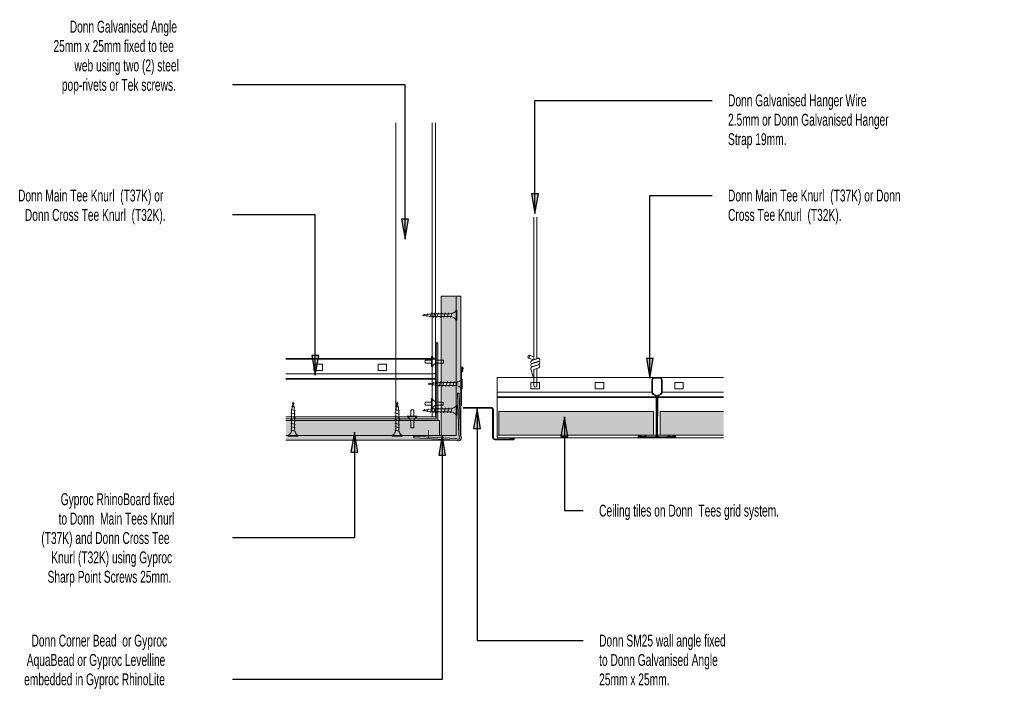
# Model space of a CAD drawing. Header units: millimetres. Extents: x -115474967 to 444143, y -74377 to 241828222.
# Tile 390 of 590: x 37603 to 38224, y 40697 to 41130. Entities that reach past the tile are written whole.
import ezdxf

# ---------------------------------------------------------------- set-up
doc = ezdxf.new("R2010")
doc.units = ezdxf.units.MM
doc.header["$MEASUREMENT"] = 0
for name, color, linetype, lineweight in [('A', 1, 'Continuous', 18), ('GSCS-001-CEILING  INTERFACE_dwg', 8, 'Continuous', 18), ('LAYER_1', 5, 'Continuous', 18), ('P-tRACK', 2, 'Continuous', 18), ('titleinfo', 7, 'Continuous', 18)]:
    doc.layers.add(name, color=color, linetype=linetype, lineweight=lineweight)
doc.layers.add('TEXT', color=7, linetype='Continuous')
doc.styles.add('Arial Narrow', font='ARIALN.TTF', dxfattribs={"width": 0.75, "height": 25})

# ---------------------------------------------------------------- blocks, each defined once
blk = doc.blocks.new('GSCS-001-CEILING  INTERFACE_dwg_SCREW-27597540-3B-1-1')
at = {"layer": 'LAYER_1', "color": 7}
for p, q in [((1141.62, 888.49), (1140.35, 888.88)), ((1142.46, 881.76), (1139.44, 882.69)), ((1142.36, 883.95), (1139.68, 884.77)), ((1141.99, 886.22), (1140.02, 886.83)), ((1142.46, 879.61), (1139.44, 880.54)), ((1142.46, 877.45), (1139.44, 878.38)), ((1142.46, 875.29), (1139.44, 876.22)), ((1142.46, 873.14), (1139.44, 874.07)), ((1142.46, 870.98), (1139.44, 871.91))]:
    blk.add_line(p, q, dxfattribs=at)
at = {"layer": 'LAYER_1', "color": 7, "flags": 128}
blk.add_lwpolyline([(1141.89, 872.37), (1141.89, 883.87), (1140.95, 889.62), (1140.01, 883.87), (1140.01, 872.37)], dxfattribs=at)
blk.add_lwpolyline([(1137.82, 868.42), (1144.07, 868.42), (1144.07, 868.06), (1137.82, 868.06)], close=True, dxfattribs=at)
at = {"layer": 'LAYER_1', "color": 7}
for centre, start_param, end_param in [((1136.35, 872.28), 3.556056, 4.735263), ((1145.55, 872.28), 1.547922, 2.727129)]:
    blk.add_ellipse(centre, major_axis=(0, 4.21), ratio=0.869565, start_param=start_param, end_param=end_param, dxfattribs=at)
blk = doc.blocks.new('GSCS-001-CEILING  INTERFACE_dwg_MAIN TEE-27597541-3B-1-1')
at = {"layer": 'LAYER_1', "color": 7}
for p, q in [((-5216.22, -1008.43), (-5216.22, -1016.13)), ((-5215.82, -1016.13), (-5215.82, -1008.43)), ((-5211.55, -1006.76), (-5214.55, -1006.76)), ((-5214.55, -1007.16), (-5211.55, -1007.16)), ((-5210.28, -1008.43), (-5210.28, -1016.13)), ((-5209.87, -1016.13), (-5209.87, -1008.43)), ((-5215.42, -1017.56), (-5214.09, -1018.37)), ((-5213.88, -1018.02), (-5215.21, -1017.21)), ((-5210.89, -1017.21), (-5212.22, -1018.02)), ((-5212.01, -1018.37), (-5210.68, -1017.56)), ((-5213.48, -1019.46), (-5213.48, -1043.45)), ((-5213.07, -1043.45), (-5213.07, -1019.46)), ((-5213.02, -1019.46), (-5213.02, -1043.45)), ((-5212.62, -1043.45), (-5212.62, -1019.46)), ((-5220.99, -1043.79), (-5221.42, -1044.15)), ((-5219.71, -1044.15), (-5220.14, -1043.79)), ((-5205.95, -1043.79), (-5206.38, -1044.15)), ((-5204.68, -1044.15), (-5205.11, -1043.79)), ((-5224.32, -1044.61), (-5201.78, -1044.61)), ((-5201.78, -1044.86), (-5224.32, -1044.86)), ((-5221.16, -1044.46), (-5220.73, -1044.1)), ((-5220.4, -1044.1), (-5219.97, -1044.46)), ((-5214.24, -1044.21), (-5219.55, -1044.21)), ((-5219.55, -1044.61), (-5214.24, -1044.61)), ((-5206.55, -1044.21), (-5211.85, -1044.21)), ((-5211.85, -1044.61), (-5206.55, -1044.61)), ((-5206.12, -1044.46), (-5205.69, -1044.1)), ((-5205.37, -1044.1), (-5204.94, -1044.46))]:
    blk.add_line(p, q, dxfattribs=at)
at = {"layer": 'LAYER_1', "color": 7, "flags": 128}
for points in [[(-5224.22, -1043.59), (-5221.78, -1043.96), (-5221.81, -1044.2), (-5224.26, -1043.83)], [(-5201.84, -1043.83), (-5204.28, -1044.2), (-5204.32, -1043.96), (-5201.87, -1043.59)], [(-5221.58, -1044.21), (-5221.81, -1044.21), (-5224.57, -1043.92), (-5224.63, -1044.32), (-5221.83, -1044.61), (-5221.58, -1044.61)], [(-5204.51, -1044.61), (-5204.26, -1044.61), (-5201.47, -1044.32), (-5201.53, -1043.92), (-5204.28, -1044.21), (-5204.51, -1044.21)]]:
    blk.add_lwpolyline(points, dxfattribs=at)
at = {"layer": 'LAYER_1', "color": 7}
for centre, radius, start, end in [((-5214.55, -1008.43), 1.68, 90, 180), ((-5214.55, -1008.43), 1.27, 90, 180), ((-5211.55, -1008.43), 1.68, 0, 90), ((-5211.55, -1008.43), 1.27, 0, 90), ((-5214.55, -1016.13), 1.68, 180, 238.61565), ((-5214.55, -1016.13), 1.27, 180, 238.61565), ((-5214.75, -1019.46), 1.27, 0, 58.61565), ((-5214.75, -1019.46), 1.68, 0, 58.61565), ((-5211.35, -1019.46), 1.68, 121.38435, 180), ((-5211.35, -1019.46), 1.27, 121.38435, 180), ((-5211.55, -1016.13), 1.27, 301.38435, 360), ((-5211.55, -1016.13), 1.68, 301.38435, 0), ((-5224.32, -1044.22), 0.635, 81.41192, 270), ((-5224.32, -1044.22), 0.394, 81.41192, 270), ((-5220.57, -1044.3), 0.66, 50.13825, 129.86175), ((-5214.24, -1043.45), 0.762, 270, 360), ((-5214.24, -1043.45), 1.17, 270, 0), ((-5211.85, -1043.45), 1.17, 180, 270), ((-5211.85, -1043.45), 0.762, 180, 270), ((-5205.53, -1044.3), 0.66, 50.13825, 129.86175), ((-5201.78, -1044.22), 0.635, 270, 98.58808), ((-5201.78, -1044.22), 0.394, 270, 98.58808), ((-5221.58, -1043.95), 0.254, 270, 309.86175), ((-5221.58, -1043.95), 0.66, 270, 309.86175), ((-5220.57, -1044.3), 0.254, 50.13825, 129.86175), ((-5219.55, -1043.95), 0.66, 230.13825, 270), ((-5219.55, -1043.95), 0.254, 230.13825, 270), ((-5206.55, -1043.95), 0.254, 270, 309.86175), ((-5206.55, -1043.95), 0.66, 270, 309.86175), ((-5205.53, -1044.3), 0.254, 50.13825, 129.86175), ((-5204.51, -1043.95), 0.66, 230.13825, 270), ((-5204.51, -1043.95), 0.254, 230.13825, 270)]:
    blk.add_arc(centre, radius, start, end, dxfattribs=at)
blk = doc.blocks.new('GSCS-001-CEILING  INTERFACE_dwg_HANGER-27597542-3B-1-1')
at = {"lineweight": 18, "flags": 128}
blk.add_lwpolyline([(1959.77, 916.48), (1961.43, 916.48), (1961.43, 912.4), (1956.01, 912.4), (1956.01, 916.48), (1957.87, 916.48)], dxfattribs=at)
at = {"layer": 'titleinfo'}
for p, q in [((1957.87, 1020.74), (1957.87, 930.83)), ((1959.77, 931.47), (1959.77, 1020.74)), ((1957.87, 932.59), (1954.95, 933.58)), ((1960.47, 931.71), (1959.77, 931.94))]:
    blk.add_line(p, q, dxfattribs=at)
at = {"layer": 'titleinfo', "flags": 128}
for points in [[(1954.4, 931.8), (1954.18, 932.02), (1954.12, 932.46), (1954.24, 932.96), (1954.49, 933.38), (1954.8, 933.58), (1955.07, 933.5), (1955.21, 933.16), (1955.18, 932.67), (1954.99, 932.19), (1954.7, 931.86), (1954.4, 931.8), (1957.59, 930.7)], [(1956.22, 928.72), (1955.92, 929.15), (1955.92, 929.64), (1956.1, 930.07), (1956.53, 930.37), (1960.5, 931.72), (1960.99, 931.72)], [(1957.14, 928.54), (1956.65, 928.48), (1956.22, 928.72), (1955.92, 929.09), (1955.92, 929.58), (1956.1, 930), (1956.53, 930.31), (1960.5, 931.66)], [(1956.22, 926.64), (1955.92, 927.07), (1955.92, 927.56), (1956.1, 927.99), (1956.53, 928.23), (1960.5, 929.58), (1960.99, 929.64), (1961.42, 929.39)], [(1957.48, 920.02), (1955.92, 924.93), (1955.92, 925.48), (1956.1, 925.91), (1956.53, 926.21), (1960.5, 927.56), (1960.99, 927.56)], [(1961.42, 929.39), (1961.67, 929.03), (1961.73, 928.54), (1961.48, 928.11), (1961.05, 927.8), (1957.14, 926.46), (1956.65, 926.46), (1956.22, 926.64)], [(1960.5, 931.66), (1960.99, 931.66), (1961.42, 931.47), (1961.67, 931.04), (1961.73, 930.56), (1961.48, 930.13), (1961.05, 929.88), (1957.14, 928.54), (1961.05, 929.94), (1961.48, 930.19), (1961.73, 930.62), (1961.67, 931.11), (1961.42, 931.53), (1960.99, 931.72)], [(1959.77, 925.3), (1959.77, 914.47), (1959.65, 913.98), (1959.28, 913.68), (1958.79, 913.55), (1958.36, 913.68), (1958, 913.98), (1957.87, 914.47), (1957.87, 924.69), (1961.05, 925.78), (1961.48, 926.03), (1961.73, 926.46), (1961.67, 926.95), (1961.42, 927.37), (1960.99, 927.56)]]:
    blk.add_lwpolyline(points, dxfattribs=at)
blk = doc.blocks.new('GSCS-001-CEILING  INTERFACE_dwg-27597539-3B-1-1')
at = {"lineweight": 18}
for color, points in [(254, [(-5821.27, -1140.72), (-5821.27, -1052.73), (-5830.77, -1052.73), (-5830.77, -1097.88), (-5824.56, -1097.88), (-5824.56, -1096.02), (-5825.5, -1096.02), (-5826.08, -1097.9), (-5830.77, -1097.9), (-5830.77, -1108.16), (-5829.31, -1108.16), (-5829.31, -1110.03), (-5830.77, -1110.03), (-5830.77, -1118.42), (-5829.36, -1118.42), (-5829.36, -1120.3), (-5830.77, -1120.3), (-5830.77, -1140.72), (-5821.32, -1140.72)]), (4, [(-5832.77, -1131.22), (-5832.77, -1082.22), (-5833.77, -1082.22), (-5833.77, -1130.22), (-5856.77, -1130.22), (-5856.77, -1131.22)]), (4, [(-5820.11, -1144.12), (-5819.6, -1144.09), (-5819.03, -1143.88), (-5818.69, -1143.67), (-5818.34, -1143.31), (-5818.1, -1142.87), (-5817.97, -1142.38), (-5817.97, -1141.87), (-5818.27, -1140.96), (-5818.49, -1140.42), (-5819.41, -1114.12), (-5820.41, -1114.12), (-5819.44, -1140.72), (-5819.33, -1141.01), (-5818.97, -1142), (-5818.97, -1142.25), (-5819.1, -1142.63), (-5819.2, -1142.77), (-5819.33, -1142.9), (-5819.66, -1143.07), (-5819.78, -1143.11), (-5820.03, -1143.12), (-5820.28, -1143.07), (-5821.49, -1142.72), (-5847.96, -1141.26), (-5847.96, -1142.26), (-5821.49, -1143.72), (-5820.28, -1144.08)]), (254, [(-5921.01, -1140.72), (-5859.42, -1140.72), (-5859.37, -1140.39), (-5858.31, -1140.72), (-5831.77, -1140.72), (-5831.77, -1131.22), (-5928.71, -1131.22), (-5928.71, -1140.72), (-5925.15, -1140.72), (-5925.1, -1140.39), (-5924.04, -1140.72), (-5923.12, -1140.72)]), (256, [(-5838.91, -1142.8), (-5838.56, -1142.77), (-5838.56, -1137.27), (-5838.91, -1137.27), (-5838.91, -1142.76)])]:
    blk.add_hatch(color=color, dxfattribs=at).paths.add_polyline_path(points, flags=0)
h = blk.add_hatch(color=9, dxfattribs=at)
h.paths.add_polyline_path([(-5821.27, -1110.47), (-5818.27, -1110.47), (-5818.27, -1085.09), (-5821.27, -1096.02), (-5821.27, -1097.91), (-5821.09, -1097.93), (-5821.27, -1098.5)], flags=0)
h.paths.add_polyline_path([(-5821.27, -1096.02), (-5818.27, -1085.09), (-5818.27, -1052.73), (-5821.27, -1052.73), (-5821.27, -1061.68), (-5820.91, -1061.68), (-5820.91, -1067.93), (-5821.27, -1067.93), (-5821.27, -1068.46)], flags=0)
h = blk.add_hatch(color=4, dxfattribs=at)
h.paths.add_polyline_path([(-5705.78, -1142.2), (-5683.02, -1142.16), (-5682.8, -1142.03), (-5682.63, -1141.76), (-5682.62, -1141.44), (-5682.76, -1141.16), (-5683.02, -1140.97), (-5683.33, -1140.94), (-5685.78, -1141.31), (-5685.74, -1141.55), (-5683.1, -1141.2), (-5682.94, -1141.31), (-5682.85, -1141.49), (-5682.86, -1141.69), (-5683.02, -1141.89), (-5683.14, -1141.95), (-5683.24, -1141.96), (-5685.73, -1141.96), (-5682.93, -1141.67), (-5683.02, -1141.27), (-5686.03, -1141.55), (-5686.14, -1141.5), (-5686.7, -1141.05), (-5686.99, -1140.98), (-5687.29, -1141.05), (-5687.41, -1141.14), (-5687.95, -1141.55), (-5688.01, -1141.56), (-5693.51, -1141.53), (-5693.86, -1141.33), (-5694.05, -1140.99), (-5694.08, -1140.79), (-5694.03, -1116.48), (-5693.91, -1116.18), (-5693.71, -1115.92), (-5693.46, -1115.72), (-5691.8, -1114.64), (-5691.54, -1114.3), (-5691.38, -1113.9), (-5691.33, -1113.48), (-5691.38, -1105.34), (-5691.55, -1104.94), (-5691.81, -1104.59), (-5692.16, -1104.33), (-5692.57, -1104.16), (-5693, -1104.1), (-5696.43, -1104.16), (-5696.84, -1104.33), (-5697.18, -1104.59), (-5697.45, -1104.94), (-5697.62, -1105.34), (-5697.67, -1105.78), (-5697.62, -1113.9), (-5697.46, -1114.29), (-5697.21, -1114.64), (-5696.87, -1114.9), (-5695.29, -1115.92), (-5695.1, -1116.18), (-5694.98, -1116.48), (-5694.93, -1116.8), (-5694.97, -1140.99), (-5695.17, -1141.33), (-5695.51, -1141.53), (-5695.7, -1141.55), (-5701.13, -1141.52), (-5701.18, -1141.49), (-5701.73, -1141.05), (-5702.03, -1140.98), (-5702.32, -1141.05), (-5702.45, -1141.13), (-5702.99, -1141.54), (-5703.28, -1141.55), (-5706.03, -1141.26), (-5706.09, -1141.66), (-5703.29, -1141.96), (-5705.97, -1141.91), (-5706.12, -1141.77), (-5706.17, -1141.58), (-5706.14, -1141.39), (-5706.01, -1141.24), (-5705.82, -1141.17), (-5705.72, -1141.17), (-5703.28, -1141.54), (-5703.24, -1141.31), (-5705.85, -1140.93), (-5706.14, -1141.04), (-5706.35, -1141.28), (-5706.42, -1141.6), (-5706.32, -1141.9), (-5706.09, -1142.12), (-5705.94, -1142.18)], flags=0)
h.paths.add_polyline_path([(-5685.98, -1141.96), (-5687.86, -1141.94), (-5687.58, -1141.81), (-5687.05, -1141.4), (-5686.88, -1141.42), (-5686.83, -1141.45), (-5686.27, -1141.89), (-5686.13, -1141.95)], flags=0)
h.paths.add_polyline_path([(-5693.32, -1141.96), (-5695.4, -1141.92), (-5695.12, -1141.8), (-5694.88, -1141.62), (-5694.69, -1141.38), (-5694.58, -1141.09), (-5694.54, -1140.79), (-5694.58, -1116.38), (-5694.74, -1115.98), (-5695, -1115.64), (-5695.33, -1115.37), (-5696.91, -1114.35), (-5697.11, -1114.09), (-5697.23, -1113.79), (-5697.27, -1113.47), (-5697.22, -1105.45), (-5697.1, -1105.14), (-5696.9, -1104.88), (-5696.63, -1104.68), (-5696.33, -1104.55), (-5696, -1104.51), (-5692.67, -1104.55), (-5692.37, -1104.68), (-5692.1, -1104.88), (-5691.9, -1105.14), (-5691.77, -1105.45), (-5691.73, -1105.78), (-5691.77, -1113.8), (-5691.9, -1114.1), (-5692.09, -1114.36), (-5692.34, -1114.56), (-5694.01, -1115.64), (-5694.26, -1115.98), (-5694.42, -1116.38), (-5694.48, -1116.8), (-5694.44, -1141.09), (-5694.33, -1141.38), (-5694.14, -1141.62), (-5693.9, -1141.8), (-5693.62, -1141.92)], flags=0)
h.paths.add_polyline_path([(-5701.01, -1141.96), (-5702.89, -1141.94), (-5702.62, -1141.8), (-5702.09, -1141.39), (-5701.91, -1141.41), (-5701.87, -1141.45), (-5701.31, -1141.89), (-5701.16, -1141.94)], flags=0)
h = blk.add_hatch(color=9, dxfattribs=at)
h.paths.add_polyline_path([(-5819.41, -1114.12), (-5818.49, -1140.42), (-5818.27, -1140.96), (-5818.27, -1110.34), (-5819.77, -1110.34), (-5819.76, -1110.47)], flags=0)
h.paths.add_polyline_path([(-5821.49, -1143.72), (-5847.96, -1142.26), (-5847.96, -1141.26), (-5821.16, -1142.77), (-5820.03, -1143.12), (-5819.78, -1143.11), (-5819.54, -1143.03), (-5819.33, -1142.9), (-5819.1, -1142.63), (-5819.03, -1142.49), (-5818.97, -1142.25), (-5818.97, -1142), (-5819.03, -1141.75), (-5819.47, -1140.61), (-5819.49, -1140.42), (-5820.41, -1114.12), (-5819.41, -1114.12), (-5819.77, -1110.34), (-5821.27, -1110.34), (-5821.27, -1122.04), (-5821.11, -1121.75), (-5820.75, -1121.75), (-5820.75, -1128), (-5821.11, -1128), (-5821.27, -1127.72), (-5821.27, -1140.72), (-5855.28, -1140.72), (-5855.28, -1141.08), (-5861.53, -1141.08), (-5861.53, -1140.72), (-5921.01, -1140.72), (-5921.01, -1141.08), (-5927.26, -1141.08), (-5927.26, -1140.72), (-5928.71, -1140.72), (-5928.71, -1143.72), (-5822.66, -1143.72)], flags=0)
h = blk.add_hatch(color=251, dxfattribs=at)
h.paths.add_polyline_path([(-5652.49, -1140.64), (-5652.49, -1125.64), (-5692.41, -1125.64), (-5692.41, -1140.64), (-5667.5, -1140.64)], flags=0)
h.paths.add_polyline_path([(-5760.6, -1140.64), (-5696.61, -1140.64), (-5696.61, -1125.64), (-5794.21, -1125.64), (-5794.21, -1140.64), (-5791.63, -1140.64)], flags=0)
for p, q in [((-5859.34, -943.32), (-5859.34, -1128.22)), ((-5836.34, -943.32), (-5836.34, -1128.95)), ((-5834.34, -943.32), (-5834.34, -1128.22)), ((-5833.77, -1082.22), (-5833.77, -1130.22)), ((-5836.7, -1093.18), (-5836.7, -1095.06)), ((-5829.31, -1093.18), (-5829.31, -1095.06)), ((-5693.52, -1104.1), (-5652.49, -1104.1)), ((-5836.75, -1119.67), (-5836.75, -1121.54)), ((-5829.36, -1119.67), (-5829.36, -1121.54)), ((-5856.77, -1131.22), (-5856.77, -1130.22)), ((-5848.01, -1128.59), (-5849.88, -1128.59)), ((-5848.01, -1135.98), (-5849.88, -1135.98)), ((-5652.49, -1140.64), (-5795.45, -1140.64)), ((-5659.35, -1140.64), (-5652.49, -1140.64))]:
    blk.add_line(p, q, dxfattribs=at)
at = {"color": 8, "lineweight": 18}
blk.add_line((-5834.35, -1128.95), (-5834.35, -1092.12), dxfattribs=at)
at = {"lineweight": 18, "flags": 128}
for points in [[(-5831.77, -1131.22), (-5831.77, -1140.72), (-5821.27, -1140.72), (-5821.27, -1052.73), (-5830.77, -1052.73), (-5830.77, -1140.72)], [(-5818.27, -1140.96), (-5818.27, -1052.73), (-5821.27, -1052.73)], [(-5695.54, -1104.1), (-5785.69, -1104.1), (-5795.45, -1104.1), (-5795.45, -1142.2), (-5652.49, -1142.2)], [(-5652.49, -1125.64), (-5692.41, -1125.64), (-5692.41, -1140.64), (-5652.49, -1140.64)]]:
    blk.add_lwpolyline(points, dxfattribs=at)
for points in [[(-5832.77, -1131.22), (-5832.77, -1082.22), (-5833.77, -1082.22), (-5833.77, -1130.22), (-5856.77, -1130.22), (-5856.77, -1131.22)], [(-5905.62, -1099.74), (-5911.04, -1099.74), (-5911.04, -1095.66), (-5905.62, -1095.66)], [(-5865.11, -1099.74), (-5870.53, -1099.74), (-5870.53, -1095.66), (-5865.11, -1095.66)], [(-5768.62, -1111.34), (-5774.04, -1111.34), (-5774.04, -1107.27), (-5768.62, -1107.27)], [(-5728.12, -1111.34), (-5733.53, -1111.34), (-5733.53, -1107.27), (-5728.12, -1107.27)], [(-5677.92, -1111.34), (-5683.34, -1111.34), (-5683.34, -1107.27), (-5677.92, -1107.27)], [(-5696.61, -1125.64), (-5696.61, -1140.64), (-5706.63, -1140.64), (-5784.19, -1140.64), (-5794.21, -1140.64), (-5794.21, -1125.64)]]:
    blk.add_lwpolyline(points, close=True, dxfattribs=at)
at = {"lineweight": 18}
for centre, start, end in [((-5839.92, -1094.12), 114.25494, 245.74506), ((-5848.95, -1125.36), 24.25494, 155.74506), ((-5839.98, -1120.61), 114.25494, 245.74506)]:
    blk.add_arc(centre, 1.03, start, end, dxfattribs=at)
at = {"layer": 'A', "color": 7}
for p, q in [((-5821.27, -1110.11), (-5821.27, -1085.09)), ((-5817.77, -1122), (-5817.77, -1098.25)), ((-5817.27, -1098.25), (-5817.77, -1100.6)), ((-5817.77, -1099.42), (-5817.29, -1099.53)), ((-5816.77, -1098.25), (-5817.29, -1100.7)), ((-5799.27, -1123), (-5816.77, -1123)), ((-5799.27, -1123.5), (-5816.77, -1123.5)), ((-5798.27, -1142), (-5798.27, -1124.5)), ((-5797.77, -1142), (-5797.77, -1124.5)), ((-5821.16, -1142.77), (-5820.28, -1143.07)), ((-5819.03, -1141.75), (-5819.42, -1140.79)), ((-5785.27, -1143), (-5796.77, -1143)), ((-5796.77, -1143.5), (-5785.27, -1143.5))]:
    blk.add_line(p, q, dxfattribs=at)
at = {"layer": 'A', "color": 7, "flags": 128}
for points in [[(-5819.49, -1140.42), (-5820.41, -1114.12), (-5819.41, -1114.12), (-5818.49, -1140.42)], [(-5821.49, -1143.72), (-5847.96, -1142.26), (-5847.96, -1141.26), (-5821.49, -1142.72)], [(-5785.27, -1142.5), (-5787.02, -1143), (-5787.16, -1142.52), (-5785.27, -1142)]]:
    blk.add_lwpolyline(points, dxfattribs=at)
at = {"layer": 'A', "color": 7}
for centre, radius, start, end in [((-5817.52, -1098.25), 0.75, 90.00038, 180), ((-5817.52, -1098.25), 0.25, 90.00115, 180), ((-5817.52, -1098.25), 0.75, 0, 90.00038), ((-5817.52, -1098.25), 0.25, 0, 90.00115), ((-5799.27, -1124.5), 1.5, 0, 90), ((-5799.27, -1124.5), 1, 0, 90), ((-5821.49, -1143.72), 1, 71.22197, 90), ((-5819.96, -1142.12), 1, 251.22197, 21.80141), ((-5818.49, -1140.42), 1, 180, 201.80141), ((-5796.77, -1142), 1.5, 180, 270), ((-5796.77, -1142), 1, 180, 270), ((-5785.27, -1142.75), 0.75, 0.00038, 90), ((-5785.27, -1142.75), 0.25, 0.00115, 90), ((-5785.27, -1142.75), 0.25, 270, 0.00115), ((-5785.27, -1142.75), 0.75, 270, 0.00038)]:
    blk.add_arc(centre, radius, start, end, dxfattribs=at)
at = {"layer": 'LAYER_1', "color": 8}
for p, q in [((-5859.61, -1092.12), (-5834.35, -1092.12)), ((-5859.61, -1092.52), (-5834.35, -1092.52)), ((-5859.61, -1101.83), (-5834.35, -1101.83)), ((-5859.61, -1104.82), (-5834.35, -1104.82)), ((-5834.35, -1105.22), (-5859.61, -1105.22))]:
    blk.add_line(p, q, dxfattribs=at)
at = {"layer": 'LAYER_1', "color": 7}
for p, q in [((-5840.35, -1093.18), (-5836.7, -1093.18)), ((-5832.38, -1093.18), (-5829.31, -1093.18)), ((-5840.35, -1095.06), (-5836.7, -1095.06)), ((-5832.38, -1095.06), (-5829.31, -1095.06)), ((-5836.34, -1107.22), (-5836.34, -1113.47)), ((-5694.12, -1116.82), (-5652.49, -1116.82)), ((-5652.49, -1116.42), (-5694.06, -1116.42)), ((-5652.49, -1113.44), (-5691.38, -1113.44)), ((-5840.4, -1119.67), (-5836.75, -1119.67)), ((-5840.4, -1121.54), (-5836.75, -1121.54)), ((-5832.44, -1119.67), (-5829.36, -1119.67)), ((-5832.44, -1121.54), (-5829.36, -1121.54)), ((-5849.88, -1124.94), (-5849.88, -1128.59)), ((-5848.01, -1124.94), (-5848.01, -1128.59)), ((-5831.77, -1131.22), (-5928.71, -1131.22)), ((-5856.77, -1131.22), (-5832.77, -1131.22)), ((-5849.88, -1132.9), (-5849.88, -1135.98)), ((-5848.01, -1132.9), (-5848.01, -1135.98)), ((-5831.77, -1140.72), (-5928.71, -1140.72)), ((-5821.49, -1143.72), (-5928.71, -1143.72))]:
    blk.add_line(p, q, dxfattribs=at)
at = {"layer": 'LAYER_1', "color": 7, "flags": 128}
for points in [[(-5928.71, -1092.12), (-5909.44, -1092.12), (-5859.61, -1092.12)], [(-5928.71, -1092.52), (-5909.44, -1092.52), (-5859.61, -1092.52)], [(-5836.34, -1097.25), (-5836.7, -1097.25), (-5836.7, -1091), (-5836.34, -1091)], [(-5928.71, -1101.83), (-5909.44, -1101.83), (-5859.61, -1101.83)], [(-5928.71, -1104.82), (-5909.44, -1104.82), (-5859.61, -1104.82)], [(-5859.61, -1105.22), (-5909.44, -1105.22), (-5928.71, -1105.22)], [(-5795.45, -1113.44), (-5785.69, -1113.44), (-5715.47, -1113.44), (-5697.68, -1113.44)], [(-5795.45, -1116.42), (-5785.69, -1116.42), (-5715.47, -1116.42), (-5694.99, -1116.42)], [(-5694.93, -1116.82), (-5715.47, -1116.82), (-5785.69, -1116.82), (-5795.45, -1116.82)], [(-5927.44, -1128.95), (-5928.71, -1128.95), (-5833.77, -1128.95)], [(-5927.19, -1130.22), (-5928.71, -1130.22), (-5833.77, -1130.22)], [(-5852.07, -1128.95), (-5852.07, -1128.59), (-5845.82, -1128.59), (-5845.82, -1128.95)]]:
    blk.add_lwpolyline(points, dxfattribs=at)
blk.add_lwpolyline([(-5836.39, -1117.48), (-5836.39, -1123.73), (-5836.75, -1123.73), (-5836.75, -1117.48)], close=True, dxfattribs=at)
at = {"layer": 'LAYER_1', "color": 7}
for centre, major_axis, start_param, end_param in [((-5832.48, -1089.52), (4.21, 0), 3.556056, 4.735263), ((-5832.48, -1098.72), (4.21, 0), 1.547922, 2.727129), ((-5832.54, -1116.01), (4.21, 0), 3.556056, 4.735263), ((-5832.54, -1125.21), (4.21, 0), 1.547922, 2.727129), ((-5853.55, -1132.8), (0, 4.21), 4.689515, 5.868722), ((-5844.34, -1132.8), (0, 4.21), 0.414463, 1.593671)]:
    blk.add_ellipse(centre, major_axis=major_axis, ratio=0.869565, start_param=start_param, end_param=end_param, dxfattribs=at)
at = {"layer": 'P-tRACK', "color": 7}
for p, q in [((-5818.1, -1141.38), (-5818.49, -1140.42)), ((-5821.49, -1143.72), (-5820.6, -1144.02))]:
    blk.add_line(p, q, dxfattribs=at)
blk.add_arc((-5819.96, -1142.12), 2, 251.22197, 21.80141, dxfattribs=at)
for name, p in [('GSCS-001-CEILING  INTERFACE_dwg_HANGER-27597542-3B-1-1', (-7730.06, -2023.74)), ('GSCS-001-CEILING  INTERFACE_dwg_SCREW-27597540-3B-1-1', (-7065.08, -2009.14)), ('GSCS-001-CEILING  INTERFACE_dwg_SCREW-27597540-3B-1-1', (-6999.35, -2009.14))]:
    blk.add_blockref(name, p)
at = {"rotation": 90}
for p in [(-4952.85, -2205.76), (-4949.35, -2249.19), (-4952.69, -2265.83)]:
    blk.add_blockref('GSCS-001-CEILING  INTERFACE_dwg_SCREW-27597540-3B-1-1', p, dxfattribs=at)
at = {"extrusion": (0, 0, -1), "zscale": -1, "rotation": 0.01732965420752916}
blk.add_blockref('GSCS-001-CEILING  INTERFACE_dwg_MAIN TEE-27597541-3B-1-1', (10907.24, -95.77), dxfattribs=at)

msp = doc.modelspace()

# ---------------------------------------------------------------- hatches: boundary and pattern name
at = {"layer": 'TEXT', "lineweight": 25}
for points in [[(37928.18374, 41007.36866), (37930.38782, 41019.86866), (37925.97965, 41019.86866)], [(37846.25119, 40991.29226), (37848.45528, 41003.79226), (37844.04711, 41003.79226)], [(37789.52327, 40905.40866), (37791.72736, 40917.90866), (37787.31918, 40917.90866)], [(38000.66752, 40903.54271), (38002.8716, 40916.04271), (37998.46343, 40916.04271)], [(37891.6877, 40884.2569), (37889.48361, 40871.7569), (37893.89179, 40871.7569)], [(37946.77133, 40879.12466), (37944.56725, 40866.62466), (37948.97542, 40866.62466)], [(37814.28353, 40869.35536), (37812.07944, 40856.85536), (37816.48762, 40856.85536)], [(37869.61922, 40867.46002), (37867.41513, 40854.96002), (37871.82331, 40854.96002)]]:
    msp.add_hatch(color=250, dxfattribs=at).paths.add_polyline_path(points, flags=0)

# ---------------------------------------------------------------- linework, layer by layer
at = {"layer": 'TEXT', "color": 250, "lineweight": 25}
for p, q in [((37846.25119, 41088.67519), (37737.21504, 41088.67519)), ((37846.25119, 40991.29226), (37846.25119, 41088.67519)), ((37928.18374, 41078.85943), (38040.01261, 41078.85943)), ((37928.18374, 41007.36866), (37928.18374, 41078.85943)), ((37930.38782, 41019.86866), (37925.97965, 41019.86866)), ((37925.97965, 41019.86866), (37928.18374, 41007.36866)), ((37928.18374, 41007.36866), (37930.38782, 41019.86866)), ((38000.66752, 41018.81043), (38040.01261, 41018.81043)), ((38000.66752, 40903.54271), (38000.66752, 41018.81043)), ((37789.52327, 41006.57345), (37737.21504, 41006.57345)), ((37789.52327, 40905.40866), (37789.52327, 41006.57345)), ((37848.45528, 41003.79226), (37844.04711, 41003.79226)), ((37844.04711, 41003.79226), (37846.25119, 40991.29226)), ((37846.25119, 40991.29226), (37848.45528, 41003.79226)), ((37791.72736, 40917.90866), (37787.31918, 40917.90866)), ((37787.31918, 40917.90866), (37789.52327, 40905.40866)), ((37789.52327, 40905.40866), (37791.72736, 40917.90866)), ((38002.8716, 40916.04271), (37998.46343, 40916.04271)), ((37998.46343, 40916.04271), (38000.66752, 40903.54271)), ((38000.66752, 40903.54271), (38002.8716, 40916.04271)), ((37891.6877, 40884.2569), (37889.48361, 40871.7569)), ((37893.89179, 40871.7569), (37891.6877, 40884.2569)), ((37891.6877, 40884.2569), (37891.6877, 40737.9153)), ((37946.77133, 40879.12466), (37944.56725, 40866.62466)), ((37948.97542, 40866.62466), (37946.77133, 40879.12466)), ((37946.77133, 40879.12466), (37946.77133, 40819.93031)), ((37889.48361, 40871.7569), (37893.89179, 40871.7569)), ((37814.28353, 40869.35536), (37812.07944, 40856.85536)), ((37816.48762, 40856.85536), (37814.28353, 40869.35536)), ((37814.28353, 40869.35536), (37814.28353, 40802.70072)), ((37869.61922, 40867.46002), (37867.41513, 40854.96002)), ((37871.82331, 40854.96002), (37869.61922, 40867.46002)), ((37869.61922, 40867.46002), (37869.61922, 40713.44134)), ((37944.56725, 40866.62466), (37948.97542, 40866.62466)), ((37812.07944, 40856.85536), (37816.48762, 40856.85536)), ((37867.41513, 40854.96002), (37871.82331, 40854.96002)), ((37946.77133, 40819.93031), (37958.6712, 40819.93031)), ((37814.28353, 40802.70072), (37737.21504, 40802.70072)), ((37891.6877, 40737.9153), (37958.6712, 40737.9153)), ((37869.61922, 40713.44134), (37737.21504, 40713.44134))]:
    msp.add_line(p, q, dxfattribs=at)

# ---------------------------------------------------------------- block references
at = {"layer": 'GSCS-001-CEILING  INTERFACE_dwg', "color": 7}
msp.add_blockref('GSCS-001-CEILING  INTERFACE_dwg-27597539-3B-1-1', (43699.68599, 42008.10451), dxfattribs=at)

# ---------------------------------------------------------------- texts
at = {"layer": 'TEXT', "color": 7, "lineweight": 25, "char_height": 7.5, "attachment_point": 1, "style": 'Arial Narrow'}
for s, insert, width in [('Donn Galvanised Angle ', (37634.5988, 41129.13613), 112.23625), ('25mm x 25mm fixed to tee ', (37624.3462, 41116.89915), 124.6624063), ('web using two (2) steel ', (37637.57536, 41104.66217), 108.6286563), ('pop-rivets or Tek screws.', (37629.63786, 41092.42519), 118.2489063), ('Donn Galvanised Hanger Wire ', (38050.01261, 41082.60943), 147.5105), ('2.5mm or Donn Galvanised Hanger ', (38050.01261, 41070.37245), 170.3585938), ('Strap 19mm.', (38050.01261, 41058.13547), 60.92825), ('Donn Main Tee Knurl  (T37K) or ', (37601.99154, 41022.56043), 151.9197812), ('Donn Main Tee Knurl  (T37K) or Donn ', (38050.01261, 41022.56043), 183.1855938), ('Donn Cross Tee Knurl  (T32K).', (37606.29102, 41010.32345), 146.7088125), ('Cross Tee Knurl  (T32K).', (38050.01261, 41010.32345), 118.2489063), ('Gyproc RhinoBoard fixed', (37628.90044, 40830.87885), 119.0505938), ('Ceiling tiles on Donn  Tees grid system.', (37968.6712, 40823.68031), 186.7931875), ('to Donn  Main Tees Knurl   ', (37627.57752, 40818.64187), 120.6539688), ('(T37K) and Donn Cross Tee', (37616.66346, 40806.40489), 133.8818125), ('Knurl (T32K) using Gyproc', (37622.94731, 40794.16791), 126.2657813), ('Sharp Point Screws 25mm.', (37620.63221, 40781.93093), 129.0716875), ('Donn Corner Bead  or Gyproc ', (37610.45638, 40741.6653), 141.4978437), ('Donn SM25 wall angle fixed', (37968.6712, 40741.6653), 132.2784375), ('AquaBead or Gyproc Levelline ', (37607.47982, 40729.42832), 145.1054375), ('to Donn Galvanised Angle ', (37968.6712, 40729.42832), 126.666625), ('embedded in Gyproc RhinoLite', (37605.82617, 40717.19134), 147.1096563), ('25mm x 25mm.', (37968.6712, 40717.19134), 72.9535625)]:
    msp.add_mtext(s, dxfattribs=dict(at, insert=insert, width=width))

doc.saveas('drawing.dxf')
